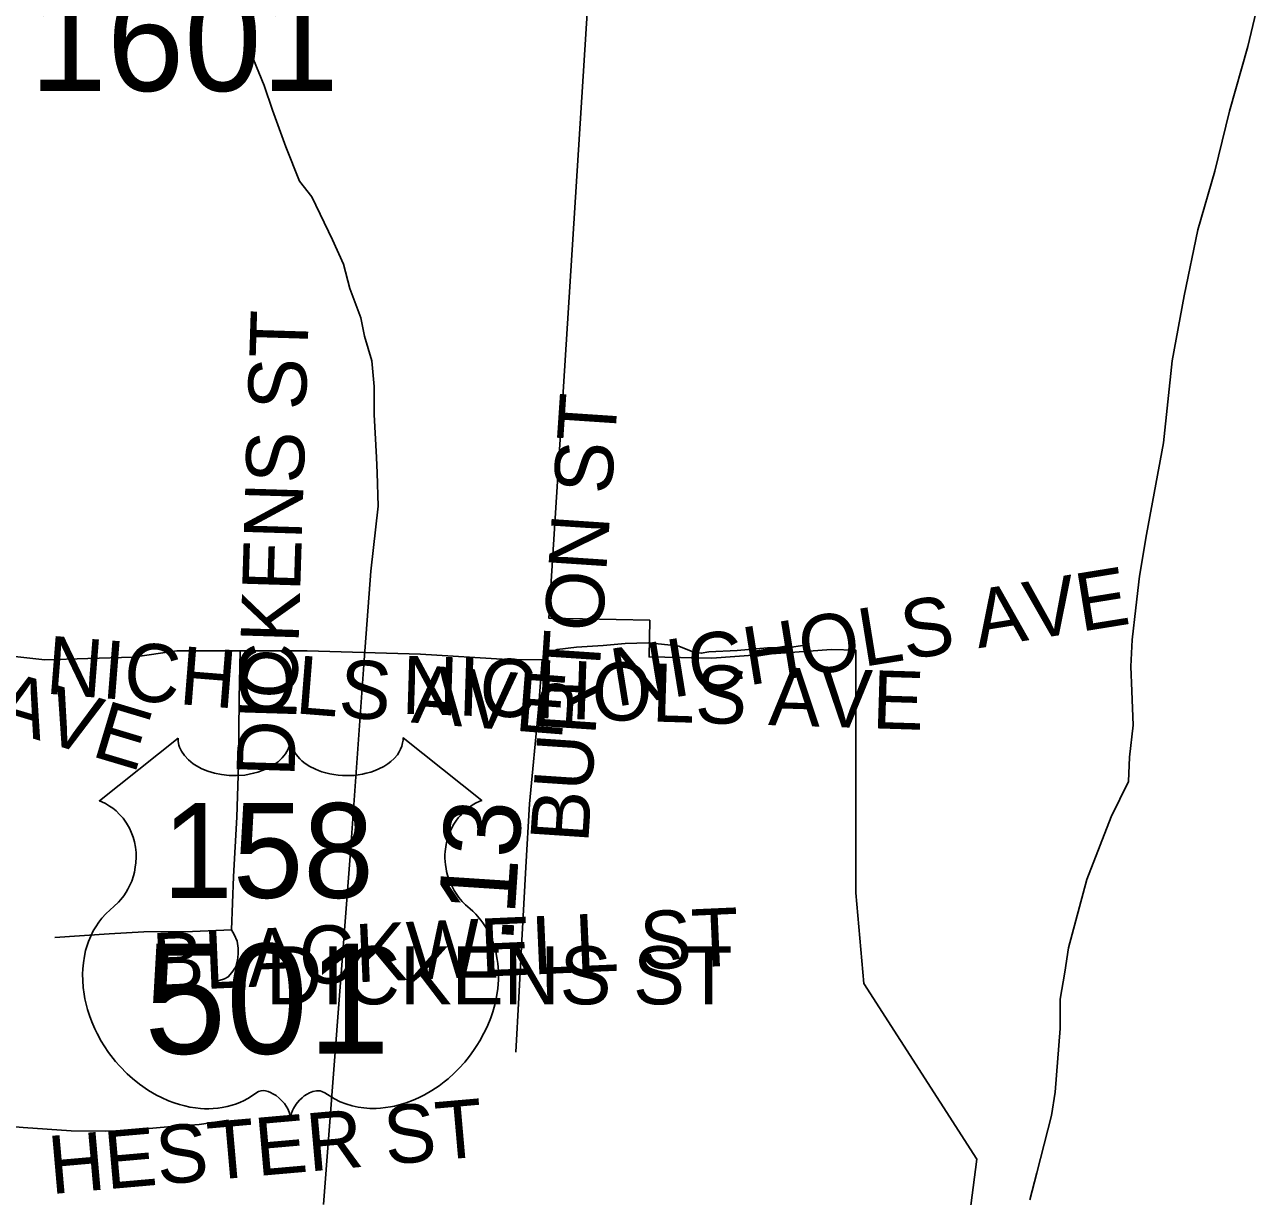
# Model space of a CAD drawing. Extents: x 1950930 to 2061844, y 904556 to 1017002.
# Drawn here: x 2004739 to 2006761, y 957591 to 959507 of the extents above; entities that cross this region are included whole.
import ezdxf

# ---------------------------------------------------------------- set-up
doc = ezdxf.new("R2010")
doc.units = 0
for name, color, linetype in [('Exist Boundary Political City Limit New', 7, 'Continuous'), ('Exist Hydrographic Creek Single Shore', 7, 'Continuous'), ('Exist Railroad Mainline', 7, 'Continuous'), ('Exist Road Non-System Type 51', 7, 'Continuous'), ('Exist Road Non-System Type 51 Label', 7, 'Continuous'), ('Exist Road Primary US Shield CELL', 7, 'Continuous'), ('Exist Road Primary US Shield Number Label', 7, 'Continuous'), ('Exist Road Primary US Structure Standard Bridge CELL', 7, 'Continuous'), ('Exist Road Secondary Type 51 Number Label', 7, 'Continuous'), ('Map Preparation Boundary City Limit Buffer Line', 7, 'Continuous')]:
    doc.layers.add(name, color=color, linetype=linetype)

msp = doc.modelspace()

# ---------------------------------------------------------------- linework, layer by layer
at = {"layer": 'Exist Boundary Political City Limit New'}
msp.add_lwpolyline([(2005680.4, 959871.4), (2005595.8, 958536.7), (2005761, 958533.1), (2005759.8, 958473.2), (2005862.5, 958470.9), (2006057.8, 958485.2), (2006097.8, 958484.3), (2006097.9, 958364.3), (2006098, 958229.6), (2006097.9, 958087.2), (2006110.9, 957939.1), (2006295.6, 957651.8), (2006276.1, 957500)], dxfattribs=at)
msp.add_lwpolyline([(2005680.4, 959871.4), (2005595.8, 958536.7), (2005761, 958533.1), (2005759.8, 958473.2), (2005862.5, 958470.9), (2006057.8, 958485.2), (2006097.8, 958484.3), (2006097.9, 958364.3), (2006098, 958229.6), (2006097.9, 958087.2), (2006110.9, 957939.1), (2006295.6, 957651.8), (2006276.1, 957500)], dxfattribs=at)
at = {"layer": 'Exist Hydrographic Creek Single Shore'}
msp.add_lwpolyline([(2006382.1, 957585.2), (2006393.8, 957629.2), (2006417.8, 957723.2), (2006423.8, 957761.2), (2006431.9, 957865.4), (2006431.9, 957913.3), (2006439.7, 957957.4), (2006445.8, 957997.3), (2006475.6, 958109.3), (2006497.5, 958165.3), (2006515.5, 958211.5), (2006543.6, 958269.4), (2006545.4, 958309.4), (2006551.4, 958361.4), (2006549.3, 958417.2), (2006547.5, 958457.3), (2006549.4, 958501.3), (2006555.4, 958553.3), (2006561.4, 958605.4), (2006573.3, 958673.4), (2006601, 958823.4), (2006615, 958957.4), (2006634.9, 959063.6), (2006656.8, 959171.5), (2006685.1, 959267.7), (2006708.7, 959365.7), (2006738.8, 959471.7), (2006760.8, 959563.5)], dxfattribs=at)
at = {"layer": 'Exist Railroad Mainline'}
msp.add_lwpolyline([(2005088.1, 959559.5), (2005104.1, 959471.5), (2005130.2, 959407.6), (2005144.2, 959367.5), (2005166.1, 959307.6), (2005188.2, 959251.5), (2005208.3, 959225.5), (2005242.2, 959155.6), (2005260.4, 959115.6), (2005270.4, 959075.6), (2005288.4, 959027.6), (2005294.3, 958997.6), (2005306.5, 958957.6), (2005310.4, 958915.5), (2005310.5, 958869.5), (2005314.4, 958799.6), (2005315.1, 958774.4), (2005316.6, 958719.5), (2005304.6, 958613.5), (2005294.1, 958468), (2005270.9, 958147.5), (2005227.2, 957577.4)], dxfattribs=at)
at = {"layer": 'Exist Road Non-System Type 51'}
for points in [[(2004429.1, 958535.6), (2004451.6, 958504.5), (2004485.9, 958493.8), (2004536, 958489.7), (2004669, 958479.8), (2004772, 958468.4), (2004842, 958470.4), (2004915.8, 958472.6), (2004987.5, 958483.3), (2005054.2, 958483.4), (2005091.2, 958483.3)], [(2005585.1, 958468.3), (2005594.1, 958478.6), (2005609.5, 958485.5), (2005641.4, 958488.9), (2005684.6, 958491.8), (2005720.5, 958495.1), (2005758.6, 958496.3), (2005758.9, 958496.3)], [(2005758.9, 958496.3), (2005790.5, 958492.9), (2005808.6, 958490.6), (2005831.4, 958481.5), (2005845.1, 958479.2), (2005857.6, 958481.5), (2005903.8, 958483.8), (2005953.2, 958487.8), (2005985.6, 958488.3), (2006014.6, 958492.3)], [(2005091.2, 958483.3), (2005089.6, 958405.4), (2005088.4, 958296.6), (2005085.8, 958211.3), (2005080.1, 958114.2), (2005077.2, 958027)], [(2005091.2, 958483.3), (2005200.6, 958483.1), (2005386.2, 958477.5), (2005528.4, 958468.7), (2005585.1, 958468.3)], [(2005585.1, 958468.3), (2005579.1, 958387.9), (2005564.1, 958232.7), (2005558.4, 958129.2), (2005551.5, 958009.6), (2005546.9, 957916.4), (2005542.2, 957826.7)], [(2005077.2, 958027), (2005013.2, 958024.1), (2004933.8, 958023.6), (2004877, 958020.2), (2004788.1, 958014.3)], [(2005077.2, 958027), (2005081.5, 958019.2), (2005086.5, 958008.4), (2005088, 957997.1), (2005088, 957987.8), (2005087, 957976.5), (2005084, 957966.2), (2005077.6, 957956.8), (2005071.8, 957949.9), (2005065.4, 957946.5), (2005057, 957944.1), (2005048.6, 957943.6)], [(2004419.1, 957657.9), (2004488.6, 957680.1), (2004516.9, 957689.1), (2004559.2, 957699.4), (2004595.2, 957704.6), (2004614.6, 957708.4), (2004637.8, 957707.1), (2004679.4, 957708.6), (2004736.5, 957703.3), (2004814.9, 957698.1), (2004870.5, 957697.3), (2004905.1, 957698.8), (2004972.9, 957704.9), (2005024, 957708.6), (2005072.2, 957715.4)]]:
    msp.add_lwpolyline(points, dxfattribs=at)
at = {"layer": 'Exist Road Primary US Shield CELL'}
msp.add_lwpolyline([(2004989.6, 958340.4), (2004989.9, 958335.1), (2004991.2, 958328.8), (2004992.2, 958325.5), (2004995.1, 958319.3), (2005000, 958311.9), (2005006.8, 958304.7), (2005014.5, 958298.4), (2005019.6, 958295), (2005028.4, 958290.3), (2005038.3, 958286.1), (2005049.4, 958282.9), (2005060.7, 958280.7), (2005073.1, 958279.3), (2005085.4, 958279.1), (2005098.6, 958280), (2005113.2, 958282.9), (2005119.9, 958284.6), (2005127.4, 958287.2), (2005134.4, 958290.1), (2005142.1, 958294.2), (2005148.2, 958298.1), (2005153.1, 958301.6), (2005159.9, 958308.2), (2005165.3, 958314.9), (2005167.6, 958318.7), (2005169.6, 958322.4), (2005172.3, 958330.1), (2005173, 958333.5), (2005173.6, 958340.7), (2005174, 958334.7), (2005174.6, 958331), (2005175.6, 958327.3), (2005177.1, 958323.4), (2005179.9, 958318), (2005182.9, 958313.4), (2005188.6, 958306.6), (2005192.2, 958303.3), (2005195.5, 958300.6), (2005204.2, 958294.6), (2005214.4, 958289.5), (2005219.4, 958287.3), (2005224.6, 958285.4), (2005231.1, 958283.5), (2005237.9, 958281.9), (2005244.6, 958280.7), (2005251.4, 958279.7), (2005258.4, 958279.2), (2005264.1, 958279.1), (2005271.1, 958279.1), (2005277.5, 958279.5), (2005284.1, 958280.3), (2005291.4, 958281.5), (2005297.3, 958282.8), (2005305, 958284.8), (2005312, 958287.3), (2005318.2, 958290), (2005326.1, 958294.2), (2005332.6, 958298.2), (2005337.3, 958302), (2005342.9, 958307.2), (2005348.2, 958313.3), (2005351.4, 958317.8), (2005353.6, 958322.4), (2005355.6, 958327.3), (2005356.9, 958332.5), (2005357.5, 958337), (2005357.6, 958340.8), (2005486.2, 958238.3), (2005483.2, 958237.2), (2005476.2, 958233.8), (2005470.6, 958230.5), (2005461.8, 958224.3), (2005458, 958220.8), (2005454.2, 958217.3), (2005450.7, 958213.5), (2005447.6, 958209.9), (2005443.9, 958204.7), (2005440.6, 958199.6), (2005437.3, 958193.9), (2005434.9, 958188.9), (2005431, 958178.6), (2005429.1, 958172.1), (2005427.8, 958166.5), (2005426.3, 958155), (2005425.9, 958149.6), (2005425.9, 958144.2), (2005426.2, 958138.5), (2005426.8, 958133), (2005427.8, 958127.3), (2005428.7, 958122.3), (2005430.3, 958116.1), (2005432.5, 958109), (2005435.4, 958102.1), (2005441.2, 958090.9), (2005448.8, 958079.5), (2005454.2, 958073.1), (2005459.5, 958067.7), (2005467.4, 958061), (2005471.7, 958057.2), (2005476.7, 958052.2), (2005484.7, 958042.9), (2005488, 958038.5), (2005491.3, 958033.5), (2005494.3, 958028.4), (2005497.4, 958023), (2005499.8, 958018.2), (2005504.3, 958007.2), (2005507.6, 957996.5), (2005509.1, 957990.8), (2005511.5, 957978.2), (2005512.4, 957972), (2005513.4, 957959.7), (2005513.5, 957944.8), (2005512.3, 957930.7), (2005509.7, 957914.2), (2005507.5, 957904.3), (2005504.1, 957892.8), (2005500.8, 957882.9), (2005494.9, 957868.2), (2005489.7, 957857.6), (2005483, 957845.1), (2005478.3, 957837.6), (2005472.9, 957829.5), (2005466.2, 957820.2), (2005458.3, 957810.4), (2005448.8, 957800), (2005441.1, 957792.3), (2005431.1, 957783.3), (2005425, 957778.3), (2005416.4, 957771.8), (2005404.5, 957763.9), (2005392.8, 957757.1), (2005382.9, 957752), (2005374.1, 957748.2), (2005362.7, 957743.9), (2005343.7, 957738.6), (2005336.8, 957737.2), (2005328.6, 957736), (2005320.9, 957735.2), (2005313.5, 957734.8), (2005303.4, 957734.8), (2005293.5, 957735.5), (2005284.1, 957736.9), (2005274.3, 957738.9), (2005264, 957742), (2005254.7, 957745.6), (2005245.3, 957750.3), (2005229.4, 957760.3), (2005224.8, 957762.7), (2005222.2, 957763.4), (2005216.1, 957763.7), (2005210.3, 957762.5), (2005204.4, 957760.1), (2005200.8, 957758.2), (2005196, 957755.1), (2005192.4, 957752.2), (2005188, 957748.1), (2005185, 957744.6), (2005182.6, 957741.8), (2005178.2, 957734.8), (2005176.6, 957731.4), (2005174.9, 957727.1), (2005173.4, 957720.7), (2005171.4, 957728.8), (2005169, 957734.1), (2005166.3, 957738.6), (2005163.5, 957742.7), (2005159, 957747.8), (2005155, 957751.7), (2005150.1, 957755.7), (2005144.9, 957758.8), (2005140.8, 957760.9), (2005137, 957762.3), (2005132.4, 957763.5), (2005128.6, 957763.8), (2005125.5, 957763.7), (2005121.2, 957762.7), (2005115.4, 957758.5), (2005109.8, 957754.7), (2005103.8, 957751), (2005096.7, 957747.2), (2005091.5, 957744.8), (2005085.2, 957742.4), (2005077.9, 957739.9), (2005070.1, 957737.9), (2005061.9, 957736.3), (2005054.8, 957735.1), (2005047.1, 957734.5), (2005040.2, 957734.2), (2005033, 957734.3), (2005026.2, 957734.8), (2005018.4, 957735.5), (2005008.7, 957737), (2005000.6, 957738.8), (2004992.1, 957741.1), (2004983.4, 957743.8), (2004974.1, 957747.4), (2004962.4, 957752.5), (2004954.2, 957756.6), (2004941.4, 957764), (2004926.4, 957774.4), (2004915, 957783.6), (2004906.7, 957791.1), (2004894.5, 957803.6), (2004887.3, 957811.7), (2004876, 957826.3), (2004868.8, 957836.9), (2004864.1, 957844.6), (2004857.3, 957857.1), (2004853.5, 957864.9), (2004848.7, 957876.3), (2004844.8, 957886.7), (2004841.6, 957896.6), (2004839.9, 957902.9), (2004837.5, 957913.9), (2004836, 957921.8), (2004834.6, 957932.5), (2004833.8, 957943.8), (2004833.6, 957954.2), (2004833.9, 957962.9), (2004834.9, 957973), (2004836.6, 957983.7), (2004838.6, 957992.9), (2004840.5, 957999.5), (2004843.2, 958007.6), (2004846.8, 958016.4), (2004851.1, 958025), (2004855.2, 958032), (2004860.3, 958039.6), (2004865.3, 958046.1), (2004871.8, 958053.2), (2004878.7, 958059.8), (2004884.9, 958064.8), (2004892.4, 958072.1), (2004896.3, 958076.5), (2004900.9, 958082.7), (2004904.6, 958088.4), (2004907.6, 958093.5), (2004911.5, 958101), (2004913.9, 958106.6), (2004916.8, 958115.3), (2004918.3, 958121.4), (2004919.8, 958129.2), (2004920.8, 958136.6), (2004921.2, 958145.8), (2004921, 958153.4), (2004920, 958162.3), (2004918.3, 958170.8), (2004916.3, 958178.2), (2004913.1, 958186.7), (2004910.2, 958193), (2004905.3, 958201.4), (2004899.8, 958209.2), (2004894.1, 958215.6), (2004888.4, 958221.3), (2004883, 958225.6), (2004877.8, 958229.3), (2004871.2, 958233.2), (2004864.9, 958236.3), (2004861, 958237.9)], close=True, dxfattribs=at)
at = {"layer": 'Map Preparation Boundary City Limit Buffer Line'}
msp.add_lwpolyline([(2005680.4, 959871.4), (2005595.8, 958536.7), (2005761, 958533.1), (2005759.8, 958473.2), (2005862.5, 958470.9), (2006057.8, 958485.2), (2006097.8, 958484.3), (2006097.9, 958364.3), (2006098, 958229.6), (2006097.9, 958087.2), (2006110.9, 957939.1), (2006295.6, 957651.8), (2006276.1, 957500)], dxfattribs=at)

# ---------------------------------------------------------------- texts
at = {"layer": 'Exist Road Non-System Type 51 Label'}
for s, rotation, p in [('  DICKENS ST', 88.2329, (2005177.8, 958205.7)), ('  BURTON ST', 86.1859, (2005655.5, 958097.1)), ('  NICHOLS AVE', 343.3207, (2004041, 958552.8)), ('  NICHOLS AVE', 9.1767, (2005636.3, 958380.3)), ('  NICHOLS AVE', 355.4787, (2004701.3, 958418.9)), ('  NICHOLS AVE', 358.2275, (2005283.8, 958382.5)), ('  BLACKWELL ST', 2.5325, (2004878.9, 957923.2)), ('  HESTER ST', 5.0153, (2004711.6, 957588.3))]:
    msp.add_text(s, height=95, rotation=rotation, dxfattribs=at).set_placement(p)
msp.add_text('  DICKENS ST', height=95, dxfattribs=at).set_placement((2005063, 957905))
at = {"layer": 'Exist Road Primary US Shield Number Label'}
for s, height, p in [('158', 155, (2004963.9, 958079.1)), ('501', 180, (2004934.4, 957824.2))]:
    msp.add_text(s, height=height, dxfattribs=at).set_placement(p)
at = {"layer": 'Exist Road Primary US Structure Standard Bridge CELL'}
msp.add_text('.13', height=125, rotation=86.2555, dxfattribs=at).set_placement((2005537.2, 958003.2))
at = {"layer": 'Exist Road Secondary Type 51 Number Label'}
msp.add_text('1601', height=170, dxfattribs=at).set_placement((2004746.9, 959398.8))

doc.saveas('drawing.dxf')
